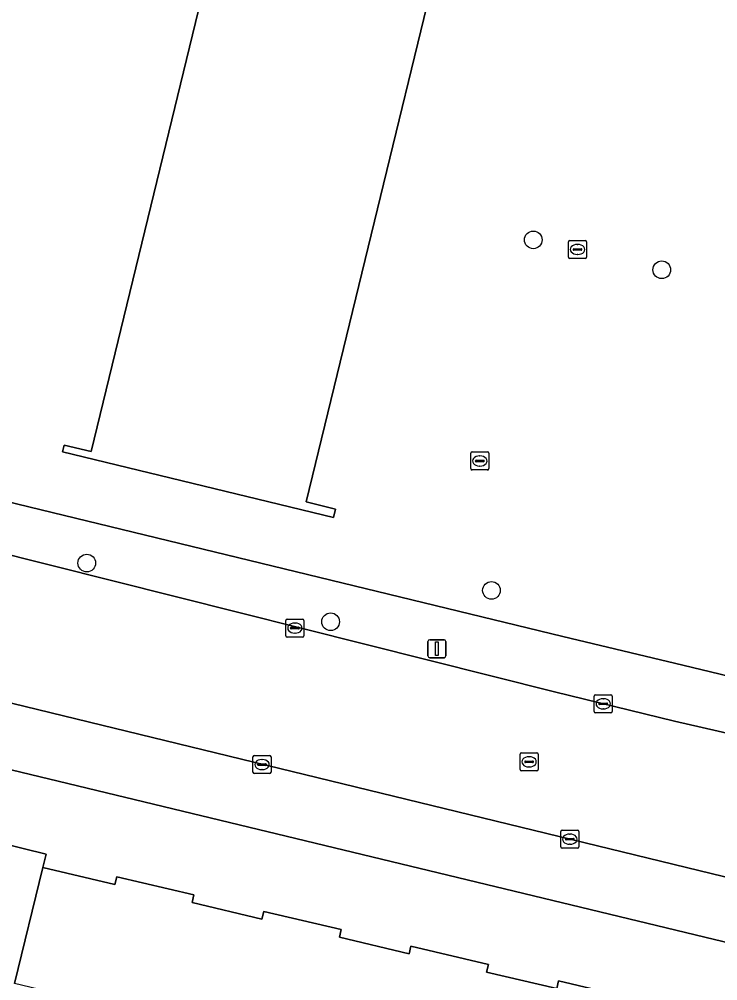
# Model space of a CAD drawing. Extents: x 162803 to 163818, y 381639 to 382475.
# Drawn here: x 163048.8 to 163087.5, y 382344 to 382397.3 of the extents above; entities that cross this region are included whole.
import ezdxf

# ---------------------------------------------------------------- set-up
doc = ezdxf.new("R2010")
doc.units = 0
for name, color, linetype in [('IMGEO_Boom', 7, 'Continuous'), ('IMGEO_Erf', 7, 'Continuous'), ('IMGEO_Groenvoorziening', 7, 'Continuous'), ('IMGEO_Kolk', 7, 'Continuous'), ('IMGEO_Lichtmast', 7, 'Continuous'), ('IMGEO_Muur', 7, 'Continuous'), ('IMGEO_Pand', 7, 'Continuous'), ('IMGEO_Rijbaan_lokaal_gesloten', 7, 'Continuous'), ('IMGEO_Rioolput', 7, 'Continuous'), ('IMGEO_Voetpad_open', 7, 'Continuous')]:
    doc.layers.add(name, color=color, linetype=linetype)

msp = doc.modelspace()

# ---------------------------------------------------------------- linework, layer by layer
at = {"layer": 'IMGEO_Boom'}
for centre in [(163077.301, 382385.059), (163084.419, 382383.4), (163052.566, 382367.161), (163074.985, 382365.649), (163066.074, 382363.91)]:
    msp.add_circle(centre, 0.489, dxfattribs=at)
at = {"layer": 'IMGEO_Erf'}
for points in [[(163075.707, 382415.682), (163064.719, 382370.542), (163066.347, 382370.146), (163066.24, 382369.681), (163051.214, 382373.323), (163051.306, 382373.698), (163052.803, 382373.333), (163062.233, 382412.073)], [(163042.263, 382371.988), (163078.944, 382363.094), (163085.594, 382361.513), (163096.471, 382358.893)], [(163078.603, 382343.596), (163074.714, 382344.513), (163074.814, 382344.939), (163070.518, 382345.952), (163070.418, 382345.526), (163066.558, 382346.436), (163066.658, 382346.862), (163062.372, 382347.873), (163062.272, 382347.447), (163058.402, 382348.36), (163058.502, 382348.786), (163054.225, 382349.794), (163054.125, 382349.368), (163050.133, 382350.305), (163048.554, 382343.877)]]:
    msp.add_lwpolyline(points, dxfattribs=at)
at = {"layer": 'IMGEO_Groenvoorziening'}
for points in [[(163097.296, 382343.924), (163040.477, 382357.61), (163039.496, 382353.616)], [(163041.059, 382353.306), (163042.956, 382352.84), (163043.006, 382353.044), (163043.98, 382352.805), (163043.932, 382352.612), (163050.315, 382351.044), (163050.133, 382350.305)], [(163050.133, 382350.305), (163054.125, 382349.368), (163054.225, 382349.794), (163058.502, 382348.786), (163058.402, 382348.36), (163062.272, 382347.447), (163062.372, 382347.873), (163066.658, 382346.862), (163066.558, 382346.436), (163070.418, 382345.526), (163070.518, 382345.952), (163074.814, 382344.939), (163074.714, 382344.513), (163078.603, 382343.596), (163078.703, 382344.022), (163082.98, 382343.013), (163082.923, 382342.771), (163086.911, 382341.81)]]:
    msp.add_lwpolyline(points, dxfattribs=at)
at = {"layer": 'IMGEO_Kolk'}
for p, q in [((163079.253, 382384.101), (163079.253, 382384.953)), ((163079.328, 382385.027), (163080.18, 382385.027)), ((163080.254, 382384.953), (163080.254, 382384.101)), ((163079.512, 382384.521), (163079.512, 382384.533)), ((163079.95, 382384.484), (163079.552, 382384.484)), ((163079.555, 382384.57), (163079.953, 382384.57)), ((163079.741, 382384.807), (163079.766, 382384.807)), ((163079.996, 382384.533), (163079.996, 382384.521)), ((163080.18, 382384.027), (163079.328, 382384.027)), ((163079.764, 382384.247), (163079.739, 382384.247)), ((163073.835, 382372.388), (163073.835, 382373.24)), ((163073.91, 382373.314), (163074.762, 382373.314)), ((163074.836, 382373.24), (163074.836, 382372.388)), ((163074.094, 382372.808), (163074.094, 382372.82)), ((163074.532, 382372.771), (163074.134, 382372.771)), ((163074.137, 382372.857), (163074.535, 382372.857)), ((163074.323, 382373.094), (163074.348, 382373.094)), ((163074.578, 382372.82), (163074.578, 382372.808)), ((163074.762, 382372.314), (163073.91, 382372.314)), ((163074.346, 382372.534), (163074.321, 382372.534)), ((163063.597, 382363.134), (163063.597, 382363.986)), ((163063.672, 382364.06), (163064.524, 382364.06)), ((163063.856, 382363.554), (163063.856, 382363.566)), ((163063.899, 382363.603), (163064.297, 382363.603)), ((163064.085, 382363.84), (163064.11, 382363.84)), ((163064.34, 382363.566), (163064.34, 382363.554)), ((163064.598, 382363.986), (163064.598, 382363.134)), ((163064.524, 382363.06), (163063.672, 382363.06)), ((163064.294, 382363.517), (163063.896, 382363.517)), ((163064.108, 382363.28), (163064.083, 382363.28)), ((163080.753, 382359.866), (163081.605, 382359.866)), ((163080.678, 382358.94), (163080.678, 382359.792)), ((163080.937, 382359.36), (163080.937, 382359.372)), ((163081.375, 382359.323), (163080.977, 382359.323)), ((163080.98, 382359.409), (163081.378, 382359.409)), ((163081.166, 382359.646), (163081.191, 382359.646)), ((163081.421, 382359.372), (163081.421, 382359.36)), ((163081.679, 382359.792), (163081.679, 382358.94)), ((163081.605, 382358.866), (163080.753, 382358.866)), ((163081.189, 382359.086), (163081.164, 382359.086)), ((163061.773, 382355.575), (163061.773, 382356.427)), ((163061.848, 382356.501), (163062.7, 382356.501)), ((163062.261, 382356.281), (163062.286, 382356.281)), ((163062.774, 382356.427), (163062.774, 382355.575)), ((163062.032, 382355.995), (163062.032, 382356.007)), ((163062.47, 382355.958), (163062.072, 382355.958)), ((163062.075, 382356.044), (163062.473, 382356.044)), ((163062.284, 382355.721), (163062.259, 382355.721)), ((163062.516, 382356.007), (163062.516, 382355.995)), ((163062.7, 382355.501), (163061.848, 382355.501)), ((163078.9, 382352.37), (163079.752, 382352.37)), ((163078.825, 382351.444), (163078.825, 382352.296)), ((163079.084, 382351.864), (163079.084, 382351.876)), ((163079.522, 382351.827), (163079.124, 382351.827)), ((163079.127, 382351.913), (163079.525, 382351.913)), ((163079.313, 382352.15), (163079.338, 382352.15)), ((163079.568, 382351.876), (163079.568, 382351.864)), ((163079.826, 382352.296), (163079.826, 382351.444)), ((163079.752, 382351.37), (163078.9, 382351.37)), ((163079.336, 382351.59), (163079.311, 382351.59))]:
    msp.add_line(p, q, dxfattribs=at)
for points in [[(163079.253, 382384.101), (163079.253, 382384.953)], [(163079.328, 382385.027), (163080.18, 382385.027)], [(163080.254, 382384.953), (163080.254, 382384.101)], [(163080.18, 382384.027), (163079.328, 382384.027)], [(163073.835, 382372.388), (163073.835, 382373.24)], [(163073.91, 382373.314), (163074.762, 382373.314)], [(163074.836, 382373.24), (163074.836, 382372.388)], [(163074.762, 382372.314), (163073.91, 382372.314)], [(163063.597, 382363.134), (163063.597, 382363.986)], [(163063.672, 382364.06), (163064.524, 382364.06)], [(163064.598, 382363.986), (163064.598, 382363.134)], [(163064.524, 382363.06), (163063.672, 382363.06)], [(163080.753, 382359.866), (163081.605, 382359.866)], [(163080.678, 382358.94), (163080.678, 382359.792)], [(163081.679, 382359.792), (163081.679, 382358.94)], [(163081.605, 382358.866), (163080.753, 382358.866)], [(163061.773, 382355.575), (163061.773, 382356.427)], [(163061.848, 382356.501), (163062.7, 382356.501)], [(163062.774, 382356.427), (163062.774, 382355.575)], [(163062.7, 382355.501), (163061.848, 382355.501)], [(163078.9, 382352.37), (163079.752, 382352.37)], [(163078.825, 382351.444), (163078.825, 382352.296)], [(163079.826, 382352.296), (163079.826, 382351.444)], [(163079.752, 382351.37), (163078.9, 382351.37)]]:
    msp.add_lwpolyline(points, dxfattribs=at)
for centre, radius, start, end in [((163079.33, 382384.951), 0.0765, 91.552, 178.448), ((163079.33, 382384.951), 0.0765, 91.552, 178.448), ((163080.178, 382384.951), 0.0765, 1.552, 88.448), ((163080.178, 382384.951), 0.0765, 1.552, 88.448), ((163079.552, 382384.53), 0.0403, 85.8775, 175.7526), ((163079.549, 382384.52), 0.0366, 178.938, 274.7102), ((163079.953, 382384.527), 0.043, 264.8664, 352.4533), ((163079.957, 382384.532), 0.0386, 1.7309, 96.639), ((163079.33, 382384.103), 0.0765, 181.552, 268.448), ((163079.33, 382384.103), 0.0765, 181.552, 268.448), ((163080.178, 382384.103), 0.0765, 271.552, 358.448), ((163080.178, 382384.103), 0.0765, 271.552, 358.448), ((163073.912, 382373.238), 0.0765, 91.552, 178.448), ((163073.912, 382373.238), 0.0765, 91.552, 178.448), ((163074.76, 382373.238), 0.0765, 1.552, 88.448), ((163074.76, 382373.238), 0.0765, 1.552, 88.448), ((163074.134, 382372.817), 0.0403, 85.8775, 175.7526), ((163074.131, 382372.807), 0.0366, 178.938, 274.7102), ((163074.535, 382372.814), 0.043, 264.8664, 352.4533), ((163074.539, 382372.819), 0.0386, 1.7309, 96.639), ((163073.912, 382372.39), 0.0765, 181.552, 268.448), ((163073.912, 382372.39), 0.0765, 181.552, 268.448), ((163074.76, 382372.39), 0.0765, 271.552, 358.448), ((163074.76, 382372.39), 0.0765, 271.552, 358.448), ((163063.674, 382363.984), 0.0765, 91.552, 178.448), ((163063.674, 382363.984), 0.0765, 91.552, 178.448), ((163063.896, 382363.563), 0.0403, 85.8775, 175.7526), ((163063.893, 382363.553), 0.0366, 178.938, 274.7102), ((163064.297, 382363.56), 0.043, 264.8664, 352.4533), ((163064.301, 382363.565), 0.0386, 1.7309, 96.639), ((163064.522, 382363.984), 0.0765, 1.552, 88.448), ((163064.522, 382363.984), 0.0765, 1.552, 88.448), ((163063.674, 382363.136), 0.0765, 181.552, 268.448), ((163063.674, 382363.136), 0.0765, 181.552, 268.448), ((163064.522, 382363.136), 0.0765, 271.552, 358.448), ((163064.522, 382363.136), 0.0765, 271.552, 358.448), ((163080.755, 382359.79), 0.0765, 91.552, 178.448), ((163080.755, 382359.79), 0.0765, 91.552, 178.448), ((163081.603, 382359.79), 0.0765, 1.552, 88.448), ((163081.603, 382359.79), 0.0765, 1.552, 88.448), ((163080.977, 382359.369), 0.0403, 85.8775, 175.7526), ((163080.974, 382359.359), 0.0366, 178.938, 274.7102), ((163081.378, 382359.366), 0.043, 264.8664, 352.4533), ((163081.382, 382359.371), 0.0386, 1.7309, 96.639), ((163080.755, 382358.942), 0.0765, 181.552, 268.448), ((163080.755, 382358.942), 0.0765, 181.552, 268.448), ((163081.603, 382358.942), 0.0765, 271.552, 358.448), ((163081.603, 382358.942), 0.0765, 271.552, 358.448), ((163061.85, 382356.425), 0.0765, 91.552, 178.448), ((163061.85, 382356.425), 0.0765, 91.552, 178.448), ((163062.698, 382356.425), 0.0765, 1.552, 88.448), ((163062.698, 382356.425), 0.0765, 1.552, 88.448), ((163061.85, 382355.577), 0.0765, 181.552, 268.448), ((163061.85, 382355.577), 0.0765, 181.552, 268.448), ((163062.072, 382356.004), 0.0403, 85.8775, 175.7526), ((163062.069, 382355.994), 0.0366, 178.938, 274.7102), ((163062.473, 382356.001), 0.043, 264.8664, 352.4533), ((163062.477, 382356.006), 0.0386, 1.7309, 96.639), ((163062.698, 382355.577), 0.0765, 271.552, 358.448), ((163062.698, 382355.577), 0.0765, 271.552, 358.448), ((163078.902, 382352.294), 0.0765, 91.552, 178.448), ((163078.902, 382352.294), 0.0765, 91.552, 178.448), ((163079.75, 382352.294), 0.0765, 1.552, 88.448), ((163079.75, 382352.294), 0.0765, 1.552, 88.448), ((163079.124, 382351.873), 0.0403, 85.8775, 175.7526), ((163079.121, 382351.863), 0.0366, 178.938, 274.7102), ((163079.525, 382351.87), 0.043, 264.8664, 352.4533), ((163079.529, 382351.875), 0.0386, 1.7309, 96.639), ((163078.902, 382351.446), 0.0765, 181.552, 268.448), ((163078.902, 382351.446), 0.0765, 181.552, 268.448), ((163079.75, 382351.446), 0.0765, 271.552, 358.448), ((163079.75, 382351.446), 0.0765, 271.552, 358.448)]:
    msp.add_arc(centre, radius, start, end, dxfattribs=at)
for centre, major_axis, ratio, start_param, end_param in [((163079.74, 382384.527), (-0.387, 0.002), 0.722429, 4.712389, 7.853982), ((163079.765, 382384.527), (-0.39, 0.002), 0.717154, 1.570796, 4.712389), ((163074.322, 382372.814), (-0.387, 0.002), 0.722429, 4.712389, 7.853982), ((163074.347, 382372.814), (-0.39, 0.002), 0.717154, 1.570796, 4.712389), ((163064.084, 382363.56), (-0.387, 0.002), 0.722429, 4.712389, 7.853982), ((163064.109, 382363.56), (-0.39, 0.002), 0.717154, 1.570796, 4.712389), ((163081.165, 382359.366), (-0.387, 0.002), 0.722429, 4.712389, 7.853982), ((163081.19, 382359.366), (-0.39, 0.002), 0.717154, 1.570796, 4.712389), ((163062.26, 382356.001), (-0.387, 0.002), 0.722429, 4.712389, 7.853982), ((163062.285, 382356.001), (-0.39, 0.002), 0.717154, 1.570796, 4.712389), ((163079.312, 382351.87), (-0.387, 0.002), 0.722429, 4.712389, 7.853982), ((163079.337, 382351.87), (-0.39, 0.002), 0.717154, 1.570796, 4.712389)]:
    msp.add_ellipse(centre, major_axis=major_axis, ratio=ratio, start_param=start_param, end_param=end_param, dxfattribs=at)
at = {"layer": 'IMGEO_Lichtmast'}
for p, q in [((163071.466, 382362.017), (163071.466, 382362.817)), ((163071.466, 382362.817), (163071.466, 382362.017)), ((163071.566, 382362.917), (163072.356, 382362.917)), ((163072.356, 382362.917), (163071.566, 382362.917)), ((163072.456, 382362.817), (163072.456, 382362.017)), ((163072.456, 382362.017), (163072.456, 382362.817)), ((163072.356, 382361.917), (163071.566, 382361.917)), ((163071.566, 382361.917), (163072.356, 382361.917))]:
    msp.add_line(p, q, dxfattribs=at)
msp.add_lwpolyline([(163071.886, 382362.792), (163072.036, 382362.792), (163072.036, 382362.042), (163071.886, 382362.042), (163071.886, 382362.792)], dxfattribs=at)
for centre, start, end in [((163071.566, 382362.817), 90, 180), ((163071.566, 382362.817), 90, 180), ((163072.356, 382362.817), 0, 90), ((163072.356, 382362.817), 360, 90), ((163071.566, 382362.017), 180, 270), ((163071.566, 382362.017), 180, 270), ((163072.356, 382362.017), 270, 0), ((163072.356, 382362.017), 270, 0)]:
    msp.add_arc(centre, 0.1, start, end, dxfattribs=at)
at = {"layer": 'IMGEO_Muur'}
msp.add_lwpolyline([(163086.911, 382341.81), (163082.923, 382342.771), (163082.98, 382343.013), (163078.703, 382344.022), (163078.603, 382343.596), (163074.714, 382344.513), (163074.814, 382344.939), (163070.518, 382345.952), (163070.418, 382345.526), (163066.558, 382346.436), (163066.658, 382346.862), (163062.372, 382347.873), (163062.272, 382347.447), (163058.402, 382348.36), (163058.502, 382348.786), (163054.225, 382349.794), (163054.125, 382349.368), (163050.133, 382350.305)], dxfattribs=at)
at = {"layer": 'IMGEO_Pand'}
msp.add_lwpolyline([(163062.233, 382412.073), (163052.803, 382373.333), (163051.306, 382373.698), (163051.214, 382373.323), (163066.24, 382369.681), (163066.347, 382370.146), (163064.719, 382370.542), (163075.707, 382415.682)], dxfattribs=at)
msp.add_lwpolyline([(163036.903, 382336.391), (163046.216, 382334.103), (163047.931, 382341.085), (163051.523, 382340.227), (163052.188, 382343.009), (163048.554, 382343.877), (163050.133, 382350.305), (163050.315, 382351.044), (163043.932, 382352.612), (163043.98, 382352.805), (163043.006, 382353.044), (163042.956, 382352.84), (163041.059, 382353.306)], close=True, dxfattribs=at)
at = {"layer": 'IMGEO_Rijbaan_lokaal_gesloten'}
for points in [[(163096.979, 382355.69), (163085.124, 382358.408), (163078.472, 382360.035), (163047.004, 382367.938), (163041.588, 382369.297), (163040.097, 382369.671), (163039.969, 382369.701), (163039.611, 382369.822), (163039.262, 382369.969), (163038.922, 382370.138), (163038.596, 382370.331)], [(163042.433, 382360.809), (163044.202, 382360.414), (163096.339, 382347.729), (163098.264, 382347.275), (163114.514, 382343.34), (163141.376, 382336.806), (163149.418, 382334.871), (163150.664, 382334.562), (163152.543, 382342.38), (163151.467, 382342.651), (163150.423, 382342.903), (163143.407, 382344.595), (163120.292, 382350.138), (163096.979, 382355.69)]]:
    msp.add_lwpolyline(points, dxfattribs=at)
at = {"layer": 'IMGEO_Rioolput'}
for p, q in [((163076.642, 382356.654), (163077.494, 382356.654)), ((163076.567, 382355.728), (163076.567, 382356.58)), ((163076.826, 382356.148), (163076.826, 382356.16)), ((163077.264, 382356.111), (163076.866, 382356.111)), ((163076.869, 382356.197), (163077.267, 382356.197)), ((163077.055, 382356.434), (163077.08, 382356.434)), ((163077.31, 382356.16), (163077.31, 382356.148)), ((163077.568, 382356.58), (163077.568, 382355.728)), ((163077.494, 382355.654), (163076.642, 382355.654)), ((163077.078, 382355.874), (163077.053, 382355.874))]:
    msp.add_line(p, q, dxfattribs=at)
for points in [[(163076.642, 382356.654), (163077.494, 382356.654)], [(163076.567, 382355.728), (163076.567, 382356.58)], [(163077.568, 382356.58), (163077.568, 382355.728)], [(163077.494, 382355.654), (163076.642, 382355.654)]]:
    msp.add_lwpolyline(points, dxfattribs=at)
for centre, radius, start, end in [((163076.644, 382356.578), 0.0765, 91.552, 178.448), ((163076.644, 382356.578), 0.0765, 91.552, 178.448), ((163077.492, 382356.578), 0.0765, 1.552, 88.448), ((163077.492, 382356.578), 0.0765, 1.552, 88.448), ((163076.866, 382356.157), 0.0403, 85.8775, 175.7526), ((163076.863, 382356.147), 0.0366, 178.938, 274.7102), ((163077.267, 382356.154), 0.043, 264.8664, 352.4533), ((163077.271, 382356.159), 0.0386, 1.7309, 96.639), ((163076.644, 382355.73), 0.0765, 181.552, 268.448), ((163076.644, 382355.73), 0.0765, 181.552, 268.448), ((163077.492, 382355.73), 0.0765, 271.552, 358.448), ((163077.492, 382355.73), 0.0765, 271.552, 358.448)]:
    msp.add_arc(centre, radius, start, end, dxfattribs=at)
for centre, major_axis, ratio, start_param, end_param in [((163077.054, 382356.154), (-0.387, 0.002), 0.722429, 4.712389, 7.853982), ((163077.079, 382356.154), (-0.39, 0.002), 0.717154, 1.570796, 4.712389)]:
    msp.add_ellipse(centre, major_axis=major_axis, ratio=ratio, start_param=start_param, end_param=end_param, dxfattribs=at)
at = {"layer": 'IMGEO_Voetpad_open'}
for points in [[(163042.263, 382371.988), (163041.588, 382369.297), (163047.004, 382367.938), (163078.472, 382360.035), (163085.124, 382358.408), (163096.979, 382355.69), (163098.755, 382355.649)], [(163096.471, 382358.893), (163085.594, 382361.513), (163078.944, 382363.094), (163042.263, 382371.988)], [(163041.343, 382360.893), (163040.477, 382357.61), (163097.296, 382343.924), (163102.57, 382342.669)], [(163098.264, 382347.275), (163096.339, 382347.729), (163044.202, 382360.414), (163042.433, 382360.809)]]:
    msp.add_lwpolyline(points, dxfattribs=at)

doc.saveas('drawing.dxf')
